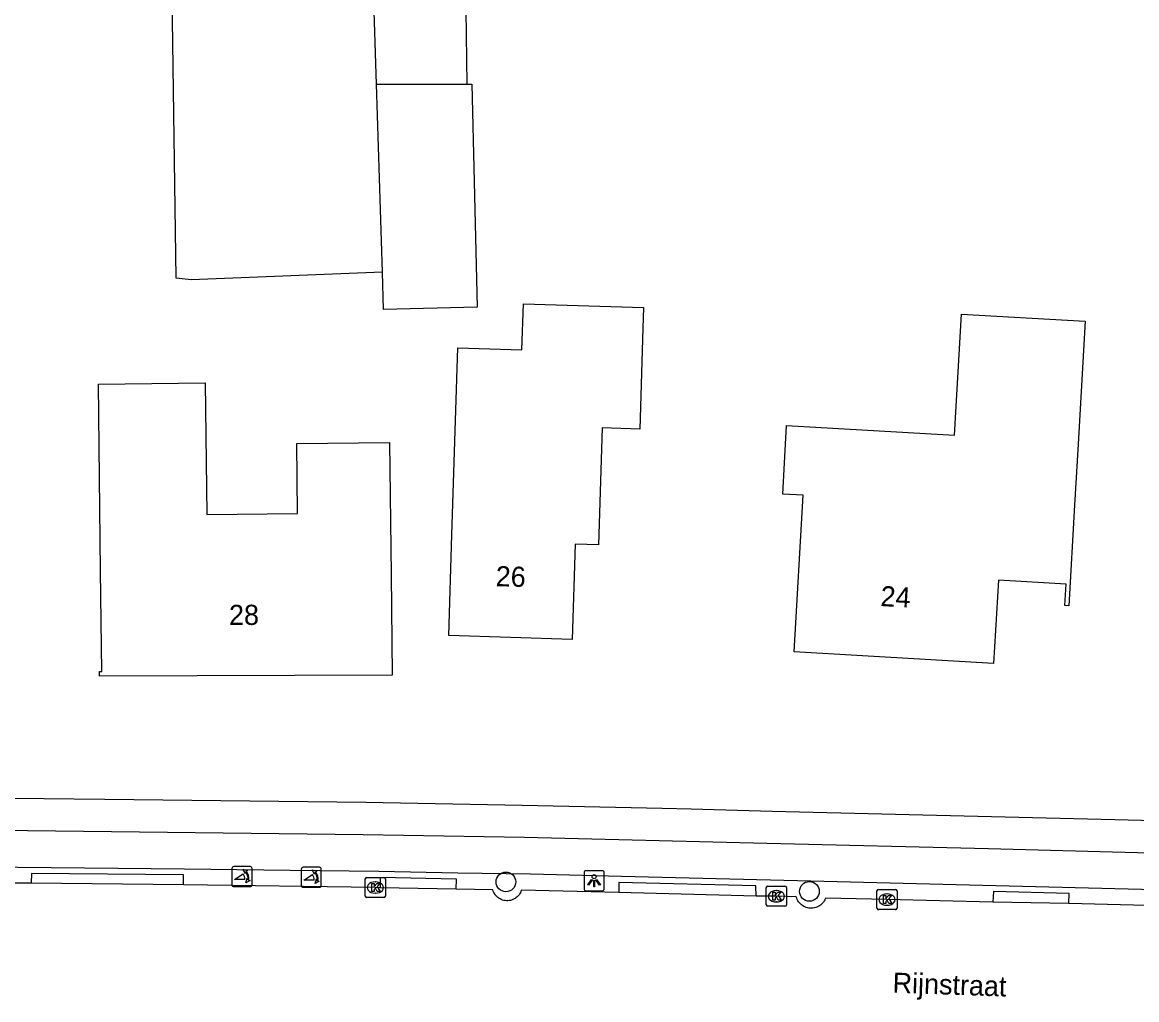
# Model space of a CAD drawing. Extents: x 157321 to 158827, y 386650 to 388532.
# Drawn here: x 158154.5 to 158209.8, y 387822.1 to 387870.6 of the extents above; entities that cross this region are included whole.
import ezdxf

# ---------------------------------------------------------------- set-up
doc = ezdxf.new("R2010")
doc.units = 0
for name, color, linetype in [('IMGEO_Berm_open', 7, 'Continuous'), ('IMGEO_Boom', 7, 'Continuous'), ('IMGEO_Fietspad_open', 7, 'Continuous'), ('IMGEO_Kolk', 7, 'Continuous'), ('IMGEO_Lichtpunt', 7, 'Continuous'), ('IMGEO_Openbare_ruimte_label', 7, 'Continuous'), ('IMGEO_Pand', 7, 'Continuous'), ('IMGEO_Pand_nummerreeks', 7, 'Continuous'), ('IMGEO_Poller', 7, 'Continuous'), ('IMGEO_Rijbaan_lokaal_open', 7, 'Continuous'), ('IMGEO_Voetpad_open', 7, 'Continuous')]:
    doc.layers.add(name, color=color, linetype=linetype)

msp = doc.modelspace()

# ---------------------------------------------------------------- linework, layer by layer
at = {"layer": 'IMGEO_Berm_open'}
for points in [[(158162.494, 387827.798), (158162.5, 387828.29), (158154.95, 387828.351), (158154.941, 387827.866)], [(158176.025, 387827.576), (158176.035, 387828.076), (158172.262, 387828.151), (158172.256, 387827.642)], [(158190.91, 387827.232), (158190.891, 387827.745), (158184.099, 387827.912), (158184.093, 387827.417)], [(158206.434, 387826.865), (158206.45, 387827.355), (158202.686, 387827.451), (158202.658, 387826.935)]]:
    msp.add_lwpolyline(points, dxfattribs=at)
at = {"layer": 'IMGEO_Boom'}
for centre in [(158178.494, 387827.936), (158193.557, 387827.465)]:
    msp.add_circle(centre, 0.489, dxfattribs=at)
at = {"layer": 'IMGEO_Fietspad_open'}
for points in [[(158135.404, 387830.518), (158138.441, 387830.532), (158141.481, 387830.547), (158150.413, 387830.515), (158154.752, 387830.479), (158171.419, 387830.284), (158179.424, 387830.148), (158191.448, 387829.85), (158202.442, 387829.586), (158210.451, 387829.38), (158213.954, 387829.282), (158217.46, 387829.168), (158224.468, 387828.924), (158229.547, 387828.67), (158234.448, 387828.353)], [(158105.856, 387827.907), (158121.522, 387828.49), (158126.85, 387828.634), (158129.543, 387828.663), (158133.9, 387828.724), (158138.496, 387828.735), (158141.282, 387828.741), (158144.604, 387828.734), (158150.948, 387828.696), (158162.551, 387828.591), (158167.786, 387828.523), (158172.194, 387828.462), (158176.105, 387828.385), (158179.718, 387828.333), (158184.235, 387828.222), (158192.966, 387828.002), (158213.302, 387827.499), (158220.226, 387827.278), (158224.014, 387827.114), (158230.34, 387826.792), (158241.487, 387826.109), (158243.977, 387825.922)]]:
    msp.add_lwpolyline(points, dxfattribs=at)
at = {"layer": 'IMGEO_Kolk'}
for p, q in [((158171.514, 387827.23), (158171.514, 387828.082)), ((158171.589, 387828.156), (158172.441, 387828.156)), ((158172.002, 387827.936), (158172.027, 387827.936)), ((158172.515, 387828.082), (158172.515, 387827.23)), ((158172.025, 387827.376), (158172, 387827.376)), ((158191.415, 387826.798), (158191.415, 387827.65)), ((158191.49, 387827.724), (158192.342, 387827.724)), ((158191.903, 387827.504), (158191.928, 387827.504)), ((158192.416, 387827.65), (158192.416, 387826.798)), ((158196.903, 387826.632), (158196.903, 387827.484)), ((158196.978, 387827.558), (158197.83, 387827.558)), ((158197.904, 387827.484), (158197.904, 387826.632)), ((158172.441, 387827.156), (158171.589, 387827.156)), ((158191.926, 387826.944), (158191.901, 387826.944)), ((158197.391, 387827.338), (158197.416, 387827.338)), ((158192.342, 387826.724), (158191.49, 387826.724)), ((158197.83, 387826.558), (158196.978, 387826.558)), ((158197.414, 387826.778), (158197.389, 387826.778))]:
    msp.add_line(p, q, dxfattribs=at)
for points in [[(158171.514, 387827.23), (158171.514, 387828.082)], [(158171.589, 387828.156), (158172.441, 387828.156)], [(158172.515, 387828.082), (158172.515, 387827.23)], [(158171.835, 387827.856), (158171.958, 387827.856), (158171.958, 387827.705), (158172.088, 387827.856), (158172.252, 387827.856), (158172.106, 387827.705), (158172.259, 387827.456), (158172.107, 387827.456), (158172.022, 387827.62), (158171.958, 387827.553), (158171.958, 387827.456), (158171.835, 387827.456), (158171.835, 387827.856)], [(158191.415, 387826.798), (158191.415, 387827.65)], [(158191.49, 387827.724), (158192.342, 387827.724)], [(158191.736, 387827.424), (158191.859, 387827.424), (158191.859, 387827.273), (158191.989, 387827.424), (158192.153, 387827.424), (158192.007, 387827.273), (158192.16, 387827.024), (158192.008, 387827.024), (158191.923, 387827.188), (158191.859, 387827.121), (158191.859, 387827.024), (158191.736, 387827.024), (158191.736, 387827.424)], [(158192.416, 387827.65), (158192.416, 387826.798)], [(158196.903, 387826.632), (158196.903, 387827.484)], [(158196.978, 387827.558), (158197.83, 387827.558)], [(158197.904, 387827.484), (158197.904, 387826.632)], [(158172.441, 387827.156), (158171.589, 387827.156)], [(158197.224, 387827.258), (158197.347, 387827.258), (158197.347, 387827.107), (158197.477, 387827.258), (158197.641, 387827.258), (158197.495, 387827.107), (158197.648, 387826.858), (158197.496, 387826.858), (158197.411, 387827.022), (158197.347, 387826.955), (158197.347, 387826.858), (158197.224, 387826.858), (158197.224, 387827.258)], [(158192.342, 387826.724), (158191.49, 387826.724)], [(158197.83, 387826.558), (158196.978, 387826.558)]]:
    msp.add_lwpolyline(points, dxfattribs=at)
for centre, start, end in [((158171.591, 387828.08), 91.552, 178.448), ((158171.591, 387828.08), 91.552, 178.448), ((158172.439, 387828.08), 1.552, 88.448), ((158172.439, 387828.08), 1.552, 88.448), ((158191.492, 387827.648), 91.552, 178.448), ((158191.492, 387827.648), 91.552, 178.448), ((158192.34, 387827.648), 1.552, 88.448), ((158192.34, 387827.648), 1.552, 88.448), ((158196.98, 387827.482), 91.552, 178.448), ((158196.98, 387827.482), 91.552, 178.448), ((158197.828, 387827.482), 1.552, 88.448), ((158197.828, 387827.482), 1.552, 88.448), ((158171.591, 387827.232), 181.552, 268.448), ((158171.591, 387827.232), 181.552, 268.448), ((158172.439, 387827.232), 271.552, 358.448), ((158172.439, 387827.232), 271.552, 358.448), ((158191.492, 387826.8), 181.552, 268.448), ((158191.492, 387826.8), 181.552, 268.448), ((158192.34, 387826.8), 271.552, 358.448), ((158192.34, 387826.8), 271.552, 358.448), ((158196.98, 387826.634), 181.552, 268.448), ((158196.98, 387826.634), 181.552, 268.448), ((158197.828, 387826.634), 271.552, 358.448), ((158197.828, 387826.634), 271.552, 358.448)]:
    msp.add_arc(centre, 0.0765, start, end, dxfattribs=at)
for centre, major_axis, ratio, start_param, end_param in [((158172.001, 387827.656), (-0.387, 0.002), 0.722429, 4.712389, 7.853982), ((158172.026, 387827.656), (-0.39, 0.002), 0.717154, 1.570796, 4.712389), ((158191.902, 387827.224), (-0.387, 0.002), 0.722429, 4.712389, 7.853982), ((158191.927, 387827.224), (-0.39, 0.002), 0.717154, 1.570796, 4.712389), ((158197.39, 387827.058), (-0.387, 0.002), 0.722429, 4.712389, 7.853982), ((158197.415, 387827.058), (-0.39, 0.002), 0.717154, 1.570796, 4.712389)]:
    msp.add_ellipse(centre, major_axis=major_axis, ratio=ratio, start_param=start_param, end_param=end_param, dxfattribs=at)
at = {"layer": 'IMGEO_Lichtpunt'}
for p, q in [((158183.276, 387828.492), (158182.468, 387828.492)), ((158183.276, 387828.492), (158182.468, 387828.492)), ((158182.374, 387828.397), (158182.374, 387827.59)), ((158182.374, 387828.397), (158182.374, 387827.59)), ((158183.37, 387827.59), (158183.37, 387828.397)), ((158183.37, 387827.59), (158183.37, 387828.397)), ((158182.468, 387827.496), (158183.276, 387827.496)), ((158182.468, 387827.496), (158183.276, 387827.496))]:
    msp.add_line(p, q, dxfattribs=at)
for points in [[(158182.748, 387828.061), (158182.787, 387828.033), (158182.599, 387827.771), (158182.561, 387827.798), (158182.748, 387828.061)], [(158182.85, 387828.013), (158182.897, 387828.013), (158182.897, 387827.691), (158182.85, 387827.691), (158182.85, 387828.013)], [(158182.96, 387828.033), (158182.998, 387828.06), (158183.185, 387827.798), (158183.146, 387827.77), (158182.96, 387828.033)]]:
    msp.add_lwpolyline(points, dxfattribs=at)
msp.add_circle((158182.873, 387828.195), 0.0994, dxfattribs=at)
for centre, start, end in [((158182.468, 387828.397), 90, 180), ((158182.468, 387828.397), 90, 180), ((158183.276, 387828.397), 0, 90), ((158183.276, 387828.397), 0, 90), ((158182.468, 387827.59), 180, 270), ((158182.468, 387827.59), 180, 270), ((158183.276, 387827.59), 270, 0), ((158183.276, 387827.59), 270, 360)]:
    msp.add_arc(centre, 0.0946, start, end, dxfattribs=at)
at = {"layer": 'IMGEO_Pand'}
for points in [[(158172.363, 387858.19), (158162.884, 387857.812), (158162.138, 387857.89), (158161.674, 387890.527)], [(158172.072, 387867.514), (158171.878, 387873.72)], [(158176.465, 387873.662), (158176.563, 387867.514)], [(158172.363, 387858.19), (158172.072, 387867.514)], [(158172.072, 387867.514), (158176.563, 387867.514)], [(158176.563, 387867.514), (158176.797, 387867.514), (158177.074, 387856.458), (158172.422, 387856.342), (158172.363, 387858.19)], [(158176.105, 387854.433), (158179.289, 387854.333), (158179.361, 387856.618), (158185.329, 387856.43), (158185.297, 387855.405), (158185.14, 387850.407), (158183.274, 387850.466), (158183.091, 387844.652), (158181.937, 387844.688), (158181.789, 387839.97), (158175.657, 387840.162), (158175.814, 387845.16), (158176.105, 387854.433)], [(158201.097, 387856.107), (158207.241, 387855.754), (158206.889, 387849.649), (158206.715, 387846.63), (158206.428, 387841.638), (158206.231, 387841.649), (158206.291, 387842.706), (158202.932, 387842.899), (158202.695, 387838.777), (158192.791, 387839.346), (158193.238, 387847.123), (158192.23, 387847.181), (158192.425, 387850.576), (158200.751, 387850.097), (158201.097, 387856.107)], [(158158.271, 387852.635), (158163.569, 387852.698), (158163.647, 387846.166), (158168.158, 387846.22), (158168.116, 387849.687), (158172.716, 387849.742), (158172.794, 387843.192), (158172.854, 387838.192), (158158.324, 387838.138), (158158.321, 387838.37), (158158.441, 387838.372), (158158.381, 387843.372), (158158.271, 387852.635)]]:
    msp.add_lwpolyline(points, dxfattribs=at)
at = {"layer": 'IMGEO_Poller'}
for p, q in [((158164.902, 387828.603), (158164.902, 387827.796)), ((158164.902, 387828.603), (158164.902, 387827.796)), ((158165.804, 387828.698), (158164.996, 387828.698)), ((158165.804, 387828.698), (158164.996, 387828.698)), ((158165.898, 387827.796), (158165.898, 387828.603)), ((158165.898, 387827.796), (158165.898, 387828.603)), ((158168.337, 387828.571), (158168.337, 387827.764)), ((158168.337, 387828.571), (158168.337, 387827.764)), ((158169.239, 387828.666), (158168.431, 387828.666)), ((158169.239, 387828.666), (158168.431, 387828.666)), ((158169.333, 387827.764), (158169.333, 387828.571)), ((158169.333, 387827.764), (158169.333, 387828.571)), ((158164.996, 387827.701), (158165.804, 387827.701)), ((158164.996, 387827.701), (158165.804, 387827.701)), ((158168.431, 387827.669), (158169.239, 387827.669)), ((158168.431, 387827.669), (158169.239, 387827.669))]:
    msp.add_line(p, q, dxfattribs=at)
for points in [[(158165.581, 387828.427), (158165.569, 387828.354), (158165.444, 387828.559)], [(158165.444, 387828.559), (158165.675, 387828.493), (158165.604, 387828.461)], [(158169.016, 387828.395), (158169.004, 387828.322), (158168.879, 387828.527)], [(158168.879, 387828.527), (158169.11, 387828.461), (158169.039, 387828.429)], [(158165.537, 387828.054), (158165.024, 387828.054), (158165.454, 387828.329)], [(158165.597, 387827.882), (158165.663, 387828.113), (158165.693, 387828.045)], [(158165.729, 387828.018), (158165.801, 387828.007), (158165.597, 387827.882)], [(158168.972, 387828.022), (158168.459, 387828.022), (158168.889, 387828.297)], [(158169.032, 387827.85), (158169.098, 387828.081), (158169.128, 387828.013)], [(158169.164, 387827.986), (158169.236, 387827.975), (158169.032, 387827.85)]]:
    msp.add_lwpolyline(points, dxfattribs=at)
for centre, radius, start, end in [((158164.996, 387828.603), 0.0946, 90, 180), ((158164.996, 387828.603), 0.0946, 90, 180), ((158165.804, 387828.603), 0.0946, 0, 90), ((158165.804, 387828.603), 0.0946, 0, 90), ((158168.431, 387828.571), 0.0946, 90, 180), ((158168.431, 387828.571), 0.0946, 90, 180), ((158169.239, 387828.571), 0.0946, 0, 90), ((158169.239, 387828.571), 0.0946, 0, 90), ((158165.209, 387828.104), 0.332, 351.3247, 42.4854), ((158165.223, 387828.114), 0.476, 351.7527, 41.1691), ((158165.223, 387828.114), 0.516, 349.3569, 42.2912), ((158168.644, 387828.072), 0.332, 351.3247, 42.4854), ((158168.658, 387828.082), 0.476, 351.7527, 41.1691), ((158168.658, 387828.082), 0.516, 349.3569, 42.2912), ((158164.996, 387827.796), 0.0946, 180, 270), ((158164.996, 387827.796), 0.0946, 180, 270), ((158165.804, 387827.796), 0.0946, 270, 0), ((158165.804, 387827.796), 0.0946, 270, 0), ((158168.431, 387827.764), 0.0946, 180, 270), ((158168.431, 387827.764), 0.0946, 180, 270), ((158169.239, 387827.764), 0.0946, 270, 0), ((158169.239, 387827.764), 0.0946, 270, 0)]:
    msp.add_arc(centre, radius, start, end, dxfattribs=at)
at = {"layer": 'IMGEO_Rijbaan_lokaal_open'}
for points in [[(158154.941, 387827.866), (158152.928, 387827.873)], [(158162.494, 387827.798), (158154.941, 387827.866)], [(158172.256, 387827.642), (158172.014, 387827.654), (158162.494, 387827.798)], [(158176.025, 387827.576), (158172.256, 387827.642)], [(158184.093, 387827.417), (158179.261, 387827.532), (158179.241, 387827.474), (158179.215, 387827.413), (158179.184, 387827.355), (158179.147, 387827.301), (158179.106, 387827.249), (158179.06, 387827.202), (158179.011, 387827.159), (158178.957, 387827.12), (158178.901, 387827.087), (158178.841, 387827.058), (158178.78, 387827.035), (158178.716, 387827.018), (158178.651, 387827.006), (158178.586, 387827.001), (158178.52, 387827.001), (158178.454, 387827.007), (158178.39, 387827.019), (158178.326, 387827.036), (158178.265, 387827.059), (158178.205, 387827.088), (158178.149, 387827.122), (158178.095, 387827.16), (158178.046, 387827.203), (158178, 387827.251), (158177.959, 387827.302), (158177.923, 387827.357), (158177.892, 387827.415), (158177.866, 387827.475), (158177.845, 387827.538), (158176.025, 387827.576)], [(158190.91, 387827.232), (158184.093, 387827.417)], [(158202.658, 387826.935), (158197.404, 387827.057), (158194.358, 387827.13), (158194.351, 387827.111), (158194.323, 387827.048), (158194.29, 387826.989), (158194.251, 387826.932), (158194.208, 387826.879), (158194.16, 387826.831), (158194.108, 387826.787), (158194.052, 387826.747), (158193.993, 387826.713), (158193.931, 387826.684), (158193.867, 387826.661), (158193.801, 387826.643), (158193.733, 387826.632), (158193.665, 387826.627), (158193.597, 387826.627), (158193.529, 387826.634), (158193.462, 387826.647), (158193.396, 387826.666), (158193.333, 387826.691), (158193.271, 387826.721), (158193.213, 387826.757), (158193.158, 387826.797), (158193.107, 387826.843), (158193.06, 387826.892), (158193.018, 387826.946), (158192.981, 387827.003), (158192.949, 387827.064), (158192.923, 387827.127), (158192.902, 387827.192), (158191.916, 387827.222), (158190.91, 387827.232)], [(158206.434, 387826.865), (158202.658, 387826.935)], [(158213.471, 387826.69), (158206.434, 387826.865)]]:
    msp.add_lwpolyline(points, dxfattribs=at)
at = {"layer": 'IMGEO_Voetpad_open'}
msp.add_lwpolyline([(158154.051, 387832.086), (158158.588, 387832.033), (158171.536, 387831.886), (158179.309, 387831.746), (158186.255, 387831.595), (158187.694, 387831.557), (158191.709, 387831.45), (158208.715, 387831.037), (158214.008, 387830.897), (158217.601, 387830.783), (158224.864, 387830.513), (158229.372, 387830.274), (158234.594, 387829.962)], dxfattribs=at)

# ---------------------------------------------------------------- texts
at = {"layer": 'IMGEO_Openbare_ruimte_label'}
msp.add_text('Rijnstraat', height=1, rotation=358.0507, dxfattribs=at).set_placement((158197.67, 387822.439))
at = {"layer": 'IMGEO_Pand_nummerreeks'}
for s, rotation, p in [('26', 358.2066, (158177.976, 387842.611)), ('24', 356.7119, (158197.062, 387841.625)), ('28', 0.2129, (158164.756, 387840.682))]:
    msp.add_text(s, height=1, rotation=rotation, dxfattribs=at).set_placement(p)

doc.saveas('drawing.dxf')
